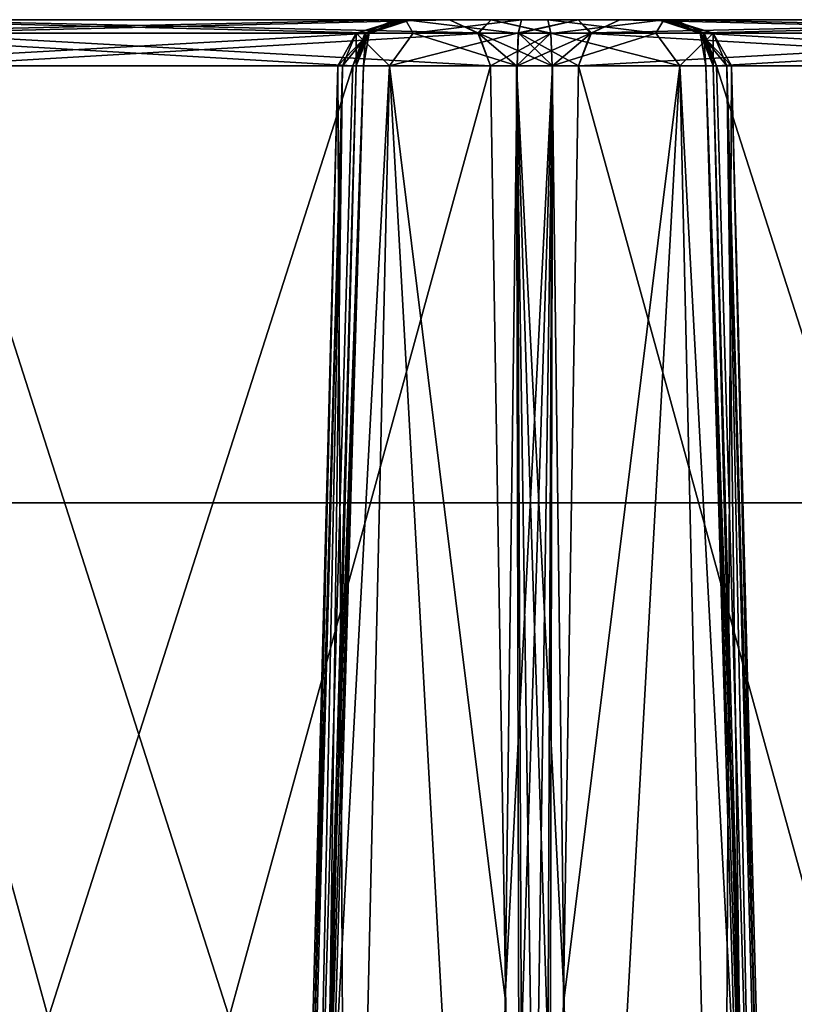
# Model space of a CAD drawing. Header units: inches. Extents: x -10 to 10, y -2.3 to 4.3.
# Tile 352 of 656: x -5.825 to -5.336, y 0.228 to 0.85. Entities that reach past the tile are written whole.
import ezdxf

# ---------------------------------------------------------------- set-up
doc = ezdxf.new("R2010")
doc.units = ezdxf.units.IN
doc.header["$LTSCALE"] = 65.185185
doc.header["$MEASUREMENT"] = 0
for name, color, linetype in [('10954', 7, 'CONTINUOUS'), ('10955', 7, 'CONTINUOUS'), ('10964', 7, 'CONTINUOUS'), ('7018', 7, 'CONTINUOUS'), ('7019', 7, 'CONTINUOUS'), ('7521', 7, 'CONTINUOUS'), ('7522', 7, 'CONTINUOUS'), ('7551', 7, 'CONTINUOUS'), ('7552', 7, 'CONTINUOUS'), ('7553', 7, 'CONTINUOUS'), ('7554', 7, 'CONTINUOUS'), ('7555', 7, 'CONTINUOUS'), ('7556', 7, 'CONTINUOUS'), ('7557', 7, 'CONTINUOUS'), ('7558', 7, 'CONTINUOUS'), ('7559', 7, 'CONTINUOUS'), ('7560', 7, 'CONTINUOUS'), ('7564', 7, 'CONTINUOUS'), ('7565', 7, 'CONTINUOUS'), ('7566', 7, 'CONTINUOUS'), ('7585', 7, 'CONTINUOUS'), ('7586', 7, 'CONTINUOUS'), ('7587', 7, 'CONTINUOUS'), ('7588', 7, 'CONTINUOUS'), ('7589', 7, 'CONTINUOUS'), ('7590', 7, 'CONTINUOUS'), ('7593', 7, 'CONTINUOUS'), ('7594', 7, 'CONTINUOUS'), ('7595', 7, 'CONTINUOUS'), ('7596', 7, 'CONTINUOUS'), ('7597', 7, 'CONTINUOUS'), ('7598', 7, 'CONTINUOUS'), ('7599', 7, 'CONTINUOUS'), ('7600', 7, 'CONTINUOUS'), ('7601', 7, 'CONTINUOUS'), ('7602', 7, 'CONTINUOUS'), ('7606', 7, 'CONTINUOUS'), ('7607', 7, 'CONTINUOUS'), ('7608', 7, 'CONTINUOUS'), ('7609', 7, 'CONTINUOUS'), ('7610', 7, 'CONTINUOUS'), ('7611', 7, 'CONTINUOUS'), ('7612', 7, 'CONTINUOUS'), ('7613', 7, 'CONTINUOUS')]:
    doc.layers.add(name, color=color, linetype=linetype)

msp = doc.modelspace()

# ---------------------------------------------------------------- linework, layer by layer
at = {"layer": '10954', "linetype": 'CONTINUOUS'}
for points in [[(-9, 0.545, 13.9861), (-9, 0.545, 14.1431), (-3.55711, 0.545, 14.1431), (-9, 0.545, 13.9861)], [(-3.55711, 0.545, 13.9861), (-9, 0.545, 13.9861), (-3.55711, 0.545, 14.1431), (-3.55711, 0.545, 13.9861)]]:
    msp.add_3dface(points, dxfattribs=at)
at = {"layer": '10955', "linetype": 'CONTINUOUS'}
for points in [[(-9, -1.955, 13.9861), (-9, 0.545, 13.9861), (-3.55711, 0.545, 13.9861), (-9, -1.955, 13.9861)], [(-9, -1.955, 13.9861), (-3.55711, 0.545, 13.9861), (-3.55711, -1.955, 13.9861), (-9, -1.955, 13.9861)]]:
    msp.add_3dface(points, dxfattribs=at)
at = {"layer": '10964', "linetype": 'CONTINUOUS'}
for points in [[(-9, 0.545, 14.1431), (-9, -1.955, 14.1431), (-3.55711, -1.955, 14.1431), (-9, 0.545, 14.1431)], [(-3.55711, 0.545, 14.1431), (-9, 0.545, 14.1431), (-3.55711, -1.955, 14.1431), (-3.55711, 0.545, 14.1431)]]:
    msp.add_3dface(points, dxfattribs=at)
at = {"layer": '7018', "linetype": 'CONTINUOUS'}
for points in [[(-5.96467, 0.84118, 2.52286), (-5.94626, 0.85, 2.53349), (-5.60661, 0.8418, 1.90396), (-5.96467, 0.84118, 2.52286)], [(-5.94626, 0.85, 2.53349), (-5.58876, 0.85, 1.91427), (-5.60661, 0.8418, 1.90396), (-5.94626, 0.85, 2.53349)], [(-5.97224, 0.82079, 2.51849), (-5.96467, 0.84118, 2.52286), (-5.61473, 0.82079, 1.89927), (-5.97224, 0.82079, 2.51849)], [(-5.96467, 0.84118, 2.52286), (-5.60661, 0.8418, 1.90396), (-5.61473, 0.82079, 1.89927), (-5.96467, 0.84118, 2.52286)]]:
    msp.add_3dface(points, dxfattribs=at)
at = {"layer": '7019', "linetype": 'CONTINUOUS'}
for points in [[(-5.99131, -0.355, 2.48995), (-5.97224, 0.82079, 2.51849), (-5.64898, -0.355, 1.89702), (-5.99131, -0.355, 2.48995)], [(-5.64898, -0.355, 1.89702), (-5.97224, 0.82079, 2.51849), (-5.61473, 0.82079, 1.89927), (-5.64898, -0.355, 1.89702)]]:
    msp.add_3dface(points, dxfattribs=at)
at = {"layer": '7521', "linetype": 'CONTINUOUS'}
for points in [[(-5.89284, 0.84118, -2.56238), (-5.91124, 0.85, -2.55176), (-5.53588, 0.8418, -1.94285), (-5.89284, 0.84118, -2.56238)], [(-5.53588, 0.8418, -1.94285), (-5.91124, 0.85, -2.55176), (-5.55374, 0.85, -1.93254), (-5.53588, 0.8418, -1.94285)], [(-5.52776, 0.82079, -1.94753), (-5.89284, 0.84118, -2.56238), (-5.53588, 0.8418, -1.94285), (-5.52776, 0.82079, -1.94753)], [(-5.88527, 0.82079, -2.56675), (-5.89284, 0.84118, -2.56238), (-5.52776, 0.82079, -1.94753), (-5.88527, 0.82079, -2.56675)]]:
    msp.add_3dface(points, dxfattribs=at)
at = {"layer": '7522', "linetype": 'CONTINUOUS'}
for points in [[(-5.50869, -0.355, -1.97607), (-5.85102, -0.355, -2.569), (-5.88527, 0.82079, -2.56675), (-5.50869, -0.355, -1.97607)], [(-5.50869, -0.355, -1.97607), (-5.88527, 0.82079, -2.56675), (-5.52776, 0.82079, -1.94753), (-5.50869, -0.355, -1.97607)]]:
    msp.add_3dface(points, dxfattribs=at)
at = {"layer": '7551', "linetype": 'CONTINUOUS'}
for points in [[(-5.39339, 0.8418, 1.69799), (-5.05374, 0.85, 1.06846), (-5.41124, 0.85, 1.68768), (-5.39339, 0.8418, 1.69799)], [(-5.03533, 0.84118, 1.07909), (-5.05374, 0.85, 1.06846), (-5.39339, 0.8418, 1.69799), (-5.03533, 0.84118, 1.07909)], [(-5.38527, 0.82079, 1.70268), (-5.03533, 0.84118, 1.07909), (-5.39339, 0.8418, 1.69799), (-5.38527, 0.82079, 1.70268)], [(-5.02776, 0.82079, 1.08346), (-5.03533, 0.84118, 1.07909), (-5.38527, 0.82079, 1.70268), (-5.02776, 0.82079, 1.08346)]]:
    msp.add_3dface(points, dxfattribs=at)
at = {"layer": '7552', "linetype": 'CONTINUOUS'}
for points in [[(-5.35102, -0.355, 1.70493), (-5.02776, 0.82079, 1.08346), (-5.38527, 0.82079, 1.70268), (-5.35102, -0.355, 1.70493)], [(-5.35102, -0.355, 1.70493), (-5.00869, -0.355, 1.112), (-5.02776, 0.82079, 1.08346), (-5.35102, -0.355, 1.70493)]]:
    msp.add_3dface(points, dxfattribs=at)
at = {"layer": '7553', "linetype": 'CONTINUOUS'}
for points in [[(-5.35753, -0.35522, 1.72569), (-5.35102, -0.355, 1.70493), (-5.39192, 0.82088, 1.72544), (-5.35753, -0.35522, 1.72569)], [(-5.35102, -0.355, 1.70493), (-5.38527, 0.82079, 1.70268), (-5.39192, 0.82088, 1.72544), (-5.35102, -0.355, 1.70493)], [(-5.38732, 0.82079, 1.7487), (-5.35753, -0.35522, 1.72569), (-5.39192, 0.82088, 1.72544), (-5.38732, 0.82079, 1.7487)], [(-5.35753, -0.35522, 1.72569), (-5.38732, 0.82079, 1.7487), (-5.37085, 0.2322, 1.74793), (-5.35753, -0.35522, 1.72569)], [(-5.35461, -0.355, 1.74724), (-5.35753, -0.35522, 1.72569), (-5.37085, 0.2322, 1.74793), (-5.35461, -0.355, 1.74724)]]:
    msp.add_3dface(points, dxfattribs=at)
at = {"layer": '7554', "linetype": 'CONTINUOUS'}
for points in [[(-5.39339, 0.8418, 1.69799), (-5.41124, 0.85, 1.68768), (-5.42186, 0.85, 1.7241), (-5.39339, 0.8418, 1.69799)], [(-5.39525, 0.84118, 1.75238), (-5.39339, 0.8418, 1.69799), (-5.42186, 0.85, 1.7241), (-5.39525, 0.84118, 1.75238)], [(-5.41453, 0.85, 1.76132), (-5.39525, 0.84118, 1.75238), (-5.42186, 0.85, 1.7241), (-5.41453, 0.85, 1.76132)], [(-5.38732, 0.82079, 1.7487), (-5.39339, 0.8418, 1.69799), (-5.39525, 0.84118, 1.75238), (-5.38732, 0.82079, 1.7487)], [(-5.38527, 0.82079, 1.70268), (-5.39339, 0.8418, 1.69799), (-5.39192, 0.82088, 1.72544), (-5.38527, 0.82079, 1.70268)], [(-5.39339, 0.8418, 1.69799), (-5.38732, 0.82079, 1.7487), (-5.39192, 0.82088, 1.72544), (-5.39339, 0.8418, 1.69799)]]:
    msp.add_3dface(points, dxfattribs=at)
at = {"layer": '7555', "linetype": 'CONTINUOUS'}
for points in [[(-5.49161, 0.85, 1.89482), (-5.42339, 0.84149, 1.88695), (-5.41844, 0.85, 1.84807), (-5.49161, 0.85, 1.89482)], [(-5.42339, 0.84149, 1.88695), (-5.49161, 0.85, 1.89482), (-5.48974, 0.8415, 1.91566), (-5.42339, 0.84149, 1.88695)], [(-5.42339, 0.84149, 1.88695), (-5.38724, 0.84149, 1.82433), (-5.41844, 0.85, 1.84807), (-5.42339, 0.84149, 1.88695)], [(-5.39525, 0.84118, 1.75238), (-5.41453, 0.85, 1.76132), (-5.41844, 0.85, 1.84807), (-5.39525, 0.84118, 1.75238)], [(-5.38724, 0.84149, 1.82433), (-5.39525, 0.84118, 1.75238), (-5.41844, 0.85, 1.84807), (-5.38724, 0.84149, 1.82433)], [(-5.48893, 0.82079, 1.92469), (-5.40834, 0.82079, 1.8848), (-5.48974, 0.8415, 1.91566), (-5.48893, 0.82079, 1.92469)], [(-5.48974, 0.8415, 1.91566), (-5.40834, 0.82079, 1.8848), (-5.42339, 0.84149, 1.88695), (-5.48974, 0.8415, 1.91566)], [(-5.42339, 0.84149, 1.88695), (-5.40834, 0.82079, 1.8848), (-5.38724, 0.84149, 1.82433), (-5.42339, 0.84149, 1.88695)], [(-5.40834, 0.82079, 1.8848), (-5.37579, 0.82079, 1.80097), (-5.38724, 0.84149, 1.82433), (-5.40834, 0.82079, 1.8848)], [(-5.38732, 0.82079, 1.7487), (-5.39525, 0.84118, 1.75238), (-5.38724, 0.84149, 1.82433), (-5.38732, 0.82079, 1.7487)], [(-5.37871, 0.82079, 1.77421), (-5.38732, 0.82079, 1.7487), (-5.38724, 0.84149, 1.82433), (-5.37871, 0.82079, 1.77421)], [(-5.37579, 0.82079, 1.80097), (-5.37871, 0.82079, 1.77421), (-5.38724, 0.84149, 1.82433), (-5.37579, 0.82079, 1.80097)]]:
    msp.add_3dface(points, dxfattribs=at)
at = {"layer": '7556', "linetype": 'CONTINUOUS'}
for points in [[(-5.40834, 0.82079, 1.8848), (-5.48893, 0.82079, 1.92469), (-5.48136, 0.2322, 1.93935), (-5.40834, 0.82079, 1.8848)], [(-5.47384, -0.355, 1.95375), (-5.40834, 0.82079, 1.8848), (-5.48136, 0.2322, 1.93935), (-5.47384, -0.355, 1.95375)], [(-5.47384, -0.355, 1.95375), (-5.38149, -0.355, 1.90088), (-5.40834, 0.82079, 1.8848), (-5.47384, -0.355, 1.95375)], [(-5.38149, -0.355, 1.90088), (-5.345, -0.355, 1.80097), (-5.40834, 0.82079, 1.8848), (-5.38149, -0.355, 1.90088)], [(-5.345, -0.355, 1.80097), (-5.37579, 0.82079, 1.80097), (-5.40834, 0.82079, 1.8848), (-5.345, -0.355, 1.80097)], [(-5.37085, 0.2322, 1.74793), (-5.38732, 0.82079, 1.7487), (-5.37871, 0.82079, 1.77421), (-5.37085, 0.2322, 1.74793)], [(-5.34742, -0.355, 1.77369), (-5.35461, -0.355, 1.74724), (-5.37871, 0.82079, 1.77421), (-5.34742, -0.355, 1.77369)], [(-5.35461, -0.355, 1.74724), (-5.37085, 0.2322, 1.74793), (-5.37871, 0.82079, 1.77421), (-5.35461, -0.355, 1.74724)], [(-5.34742, -0.355, 1.77369), (-5.37871, 0.82079, 1.77421), (-5.37579, 0.82079, 1.80097), (-5.34742, -0.355, 1.77369)], [(-5.345, -0.355, 1.80097), (-5.34742, -0.355, 1.77369), (-5.37579, 0.82079, 1.80097), (-5.345, -0.355, 1.80097)]]:
    msp.add_3dface(points, dxfattribs=at)
at = {"layer": '7557', "linetype": 'CONTINUOUS'}
for points in [[(-5.52776, 0.82079, 1.94948), (-5.50869, -0.355, 1.97802), (-5.51138, 0.82088, 1.93234), (-5.52776, 0.82079, 1.94948)], [(-5.49397, -0.35518, 1.96201), (-5.47384, -0.355, 1.95375), (-5.51138, 0.82088, 1.93234), (-5.49397, -0.35518, 1.96201)], [(-5.47384, -0.355, 1.95375), (-5.48136, 0.2322, 1.93935), (-5.51138, 0.82088, 1.93234), (-5.47384, -0.355, 1.95375)], [(-5.50869, -0.355, 1.97802), (-5.49397, -0.35518, 1.96201), (-5.51138, 0.82088, 1.93234), (-5.50869, -0.355, 1.97802)], [(-5.48136, 0.2322, 1.93935), (-5.48893, 0.82079, 1.92469), (-5.51138, 0.82088, 1.93234), (-5.48136, 0.2322, 1.93935)]]:
    msp.add_3dface(points, dxfattribs=at)
at = {"layer": '7558', "linetype": 'CONTINUOUS'}
for points in [[(-5.55374, 0.85, 1.93449), (-5.53533, 0.84118, 1.94511), (-5.5275, 0.85, 1.90708), (-5.55374, 0.85, 1.93449)], [(-5.53533, 0.84118, 1.94511), (-5.48974, 0.8415, 1.91566), (-5.5275, 0.85, 1.90708), (-5.53533, 0.84118, 1.94511)], [(-5.48974, 0.8415, 1.91566), (-5.49161, 0.85, 1.89482), (-5.5275, 0.85, 1.90708), (-5.48974, 0.8415, 1.91566)], [(-5.52776, 0.82079, 1.94948), (-5.48974, 0.8415, 1.91566), (-5.53533, 0.84118, 1.94511), (-5.52776, 0.82079, 1.94948)], [(-5.48974, 0.8415, 1.91566), (-5.52776, 0.82079, 1.94948), (-5.51138, 0.82088, 1.93234), (-5.48974, 0.8415, 1.91566)], [(-5.48893, 0.82079, 1.92469), (-5.48974, 0.8415, 1.91566), (-5.51138, 0.82088, 1.93234), (-5.48893, 0.82079, 1.92469)]]:
    msp.add_3dface(points, dxfattribs=at)
at = {"layer": '7559', "linetype": 'CONTINUOUS'}
for points in [[(-5.89339, 0.8418, 2.56401), (-5.55374, 0.85, 1.93449), (-5.91124, 0.85, 2.55371), (-5.89339, 0.8418, 2.56401)], [(-5.53533, 0.84118, 1.94511), (-5.55374, 0.85, 1.93449), (-5.89339, 0.8418, 2.56401), (-5.53533, 0.84118, 1.94511)], [(-5.88527, 0.82079, 2.5687), (-5.53533, 0.84118, 1.94511), (-5.89339, 0.8418, 2.56401), (-5.88527, 0.82079, 2.5687)], [(-5.52776, 0.82079, 1.94948), (-5.53533, 0.84118, 1.94511), (-5.88527, 0.82079, 2.5687), (-5.52776, 0.82079, 1.94948)]]:
    msp.add_3dface(points, dxfattribs=at)
at = {"layer": '7560', "linetype": 'CONTINUOUS'}
for points in [[(-5.85102, -0.355, 2.57095), (-5.52776, 0.82079, 1.94948), (-5.88527, 0.82079, 2.5687), (-5.85102, -0.355, 2.57095)], [(-5.85102, -0.355, 2.57095), (-5.50869, -0.355, 1.97802), (-5.52776, 0.82079, 1.94948), (-5.85102, -0.355, 2.57095)]]:
    msp.add_3dface(points, dxfattribs=at)
at = {"layer": '7564', "linetype": 'CONTINUOUS'}
for points in [[(-5.91124, 0.85, 2.55371), (-5.55374, 0.85, 1.93449), (-5.94626, 0.85, 2.53349), (-5.91124, 0.85, 2.55371)], [(-5.94626, 0.85, 2.53349), (-5.55374, 0.85, 1.93449), (-5.58876, 0.85, 1.91427), (-5.94626, 0.85, 2.53349)], [(-5.55374, 0.85, -1.93254), (-5.91124, 0.85, -2.55176), (-5.94626, 0.85, -2.53154), (-5.55374, 0.85, -1.93254)], [(-5.58876, 0.85, -1.91232), (-5.55374, 0.85, -1.93254), (-5.94626, 0.85, -2.53154), (-5.58876, 0.85, -1.91232)], [(-5.5275, 0.85, 1.90708), (-5.49161, 0.85, 1.89482), (-5.58876, 0.85, 1.91427), (-5.5275, 0.85, 1.90708)], [(-5.58876, 0.85, 1.91427), (-5.49161, 0.85, 1.89482), (-5.57814, 0.85, 1.87785), (-5.58876, 0.85, 1.91427)], [(-5.55374, 0.85, 1.93449), (-5.5275, 0.85, 1.90708), (-5.58876, 0.85, 1.91427), (-5.55374, 0.85, 1.93449)], [(-5.52751, 0.85, -1.90514), (-5.55374, 0.85, -1.93254), (-5.58876, 0.85, -1.91232), (-5.52751, 0.85, -1.90514)], [(-5.57814, 0.85, -1.8759), (-5.52751, 0.85, -1.90514), (-5.58876, 0.85, -1.91232), (-5.57814, 0.85, -1.8759)], [(-5.41844, 0.85, 1.84807), (-5.41453, 0.85, 1.76132), (-5.58547, 0.85, 1.84063), (-5.41844, 0.85, 1.84807)], [(-5.58547, 0.85, 1.84063), (-5.41453, 0.85, 1.76132), (-5.58156, 0.85, 1.75388), (-5.58547, 0.85, 1.84063)], [(-5.57814, 0.85, 1.87785), (-5.41844, 0.85, 1.84807), (-5.58547, 0.85, 1.84063), (-5.57814, 0.85, 1.87785)], [(-5.41453, 0.85, -1.75937), (-5.41844, 0.85, -1.84611), (-5.58547, 0.85, -1.83868), (-5.41453, 0.85, -1.75937)], [(-5.58156, 0.85, -1.75194), (-5.41453, 0.85, -1.75937), (-5.58547, 0.85, -1.83868), (-5.58156, 0.85, -1.75194)], [(-5.58547, 0.85, -1.83868), (-5.41844, 0.85, -1.84611), (-5.57814, 0.85, -1.8759), (-5.58547, 0.85, -1.83868)], [(-5.41453, 0.85, 1.76132), (-5.42186, 0.85, 1.7241), (-5.58156, 0.85, 1.75388), (-5.41453, 0.85, 1.76132)], [(-5.58156, 0.85, 1.75388), (-5.42186, 0.85, 1.7241), (-5.50839, 0.85, 1.70713), (-5.58156, 0.85, 1.75388)], [(-5.42186, 0.85, -1.72215), (-5.41453, 0.85, -1.75937), (-5.58156, 0.85, -1.75194), (-5.42186, 0.85, -1.72215)], [(-5.50839, 0.85, -1.70518), (-5.42186, 0.85, -1.72215), (-5.58156, 0.85, -1.75194), (-5.50839, 0.85, -1.70518)], [(-5.49161, 0.85, 1.89482), (-5.41844, 0.85, 1.84807), (-5.57814, 0.85, 1.87785), (-5.49161, 0.85, 1.89482)], [(-5.49161, 0.85, -1.89287), (-5.52751, 0.85, -1.90514), (-5.57814, 0.85, -1.8759), (-5.49161, 0.85, -1.89287)], [(-5.41844, 0.85, -1.84611), (-5.49161, 0.85, -1.89287), (-5.57814, 0.85, -1.8759), (-5.41844, 0.85, -1.84611)], [(-5.42186, 0.85, 1.7241), (-5.41124, 0.85, 1.68768), (-5.50839, 0.85, 1.70713), (-5.42186, 0.85, 1.7241)], [(-5.50839, 0.85, 1.70713), (-5.41124, 0.85, 1.68768), (-5.4725, 0.85, 1.69486), (-5.50839, 0.85, 1.70713)], [(-5.47249, 0.85, -1.69291), (-5.42186, 0.85, -1.72215), (-5.50839, 0.85, -1.70518), (-5.47249, 0.85, -1.69291)], [(-5.4725, 0.85, 1.69486), (-5.41124, 0.85, 1.68768), (-5.44626, 0.85, 1.66746), (-5.4725, 0.85, 1.69486)], [(-5.41124, 0.85, -1.68573), (-5.42186, 0.85, -1.72215), (-5.47249, 0.85, -1.69291), (-5.41124, 0.85, -1.68573)], [(-5.44626, 0.85, -1.66551), (-5.41124, 0.85, -1.68573), (-5.47249, 0.85, -1.69291), (-5.44626, 0.85, -1.66551)], [(-5.41124, 0.85, 1.68768), (-5.05374, 0.85, 1.06846), (-5.44626, 0.85, 1.66746), (-5.41124, 0.85, 1.68768)], [(-5.44626, 0.85, 1.66746), (-5.05374, 0.85, 1.06846), (-5.08876, 0.85, 1.04824), (-5.44626, 0.85, 1.66746)], [(-5.05374, 0.85, -1.06652), (-5.41124, 0.85, -1.68573), (-5.44626, 0.85, -1.66551), (-5.05374, 0.85, -1.06652)], [(-5.08876, 0.85, -1.04629), (-5.05374, 0.85, -1.06652), (-5.44626, 0.85, -1.66551), (-5.08876, 0.85, -1.04629)]]:
    msp.add_3dface(points, dxfattribs=at)
at = {"layer": '7565', "linetype": 'CONTINUOUS'}
for points in [[(-5.58876, 0.85, 1.91427), (-5.57814, 0.85, 1.87785), (-5.60661, 0.8418, 1.90396), (-5.58876, 0.85, 1.91427)], [(-5.57814, 0.85, 1.87785), (-5.60475, 0.84118, 1.84957), (-5.60661, 0.8418, 1.90396), (-5.57814, 0.85, 1.87785)], [(-5.57814, 0.85, 1.87785), (-5.58547, 0.85, 1.84063), (-5.60475, 0.84118, 1.84957), (-5.57814, 0.85, 1.87785)], [(-5.61473, 0.82079, 1.89927), (-5.60661, 0.8418, 1.90396), (-5.60808, 0.82088, 1.87651), (-5.61473, 0.82079, 1.89927)], [(-5.60475, 0.84118, 1.84957), (-5.61268, 0.82079, 1.85325), (-5.60661, 0.8418, 1.90396), (-5.60475, 0.84118, 1.84957)], [(-5.60661, 0.8418, 1.90396), (-5.61268, 0.82079, 1.85325), (-5.60808, 0.82088, 1.87651), (-5.60661, 0.8418, 1.90396)]]:
    msp.add_3dface(points, dxfattribs=at)
at = {"layer": '7566', "linetype": 'CONTINUOUS'}
for points in [[(-5.64247, -0.35522, 1.87627), (-5.64898, -0.355, 1.89702), (-5.60808, 0.82088, 1.87651), (-5.64247, -0.35522, 1.87627)], [(-5.64898, -0.355, 1.89702), (-5.61473, 0.82079, 1.89927), (-5.60808, 0.82088, 1.87651), (-5.64898, -0.355, 1.89702)], [(-5.61268, 0.82079, 1.85325), (-5.64247, -0.35522, 1.87627), (-5.60808, 0.82088, 1.87651), (-5.61268, 0.82079, 1.85325)], [(-5.64247, -0.35522, 1.87627), (-5.61268, 0.82079, 1.85325), (-5.62915, 0.2322, 1.85402), (-5.64247, -0.35522, 1.87627)], [(-5.64539, -0.355, 1.85471), (-5.64247, -0.35522, 1.87627), (-5.62915, 0.2322, 1.85402), (-5.64539, -0.355, 1.85471)]]:
    msp.add_3dface(points, dxfattribs=at)
at = {"layer": '7585', "linetype": 'CONTINUOUS'}
for points in [[(-5.14898, -0.355, 1.031), (-5.49131, -0.355, 1.62393), (-5.47224, 0.82079, 1.65247), (-5.14898, -0.355, 1.031)], [(-5.11473, 0.82079, 1.03325), (-5.14898, -0.355, 1.031), (-5.47224, 0.82079, 1.65247), (-5.11473, 0.82079, 1.03325)]]:
    msp.add_3dface(points, dxfattribs=at)
at = {"layer": '7586', "linetype": 'CONTINUOUS'}
for points in [[(-5.44626, 0.85, 1.66746), (-5.10661, 0.8418, 1.03794), (-5.46467, 0.84118, 1.65684), (-5.44626, 0.85, 1.66746)], [(-5.44626, 0.85, 1.66746), (-5.08876, 0.85, 1.04824), (-5.10661, 0.8418, 1.03794), (-5.44626, 0.85, 1.66746)], [(-5.11473, 0.82079, 1.03325), (-5.47224, 0.82079, 1.65247), (-5.46467, 0.84118, 1.65684), (-5.11473, 0.82079, 1.03325)], [(-5.10661, 0.8418, 1.03794), (-5.11473, 0.82079, 1.03325), (-5.46467, 0.84118, 1.65684), (-5.10661, 0.8418, 1.03794)]]:
    msp.add_3dface(points, dxfattribs=at)
at = {"layer": '7587', "linetype": 'CONTINUOUS'}
for points in [[(-5.50839, 0.85, 1.70713), (-5.4725, 0.85, 1.69486), (-5.51023, 0.8418, 1.6866), (-5.50839, 0.85, 1.70713)], [(-5.4725, 0.85, 1.69486), (-5.46467, 0.84118, 1.65684), (-5.51023, 0.8418, 1.6866), (-5.4725, 0.85, 1.69486)], [(-5.4725, 0.85, 1.69486), (-5.44626, 0.85, 1.66746), (-5.46467, 0.84118, 1.65684), (-5.4725, 0.85, 1.69486)], [(-5.51107, 0.82079, 1.67726), (-5.51023, 0.8418, 1.6866), (-5.48862, 0.82088, 1.66961), (-5.51107, 0.82079, 1.67726)], [(-5.46467, 0.84118, 1.65684), (-5.47224, 0.82079, 1.65247), (-5.51023, 0.8418, 1.6866), (-5.46467, 0.84118, 1.65684)], [(-5.51023, 0.8418, 1.6866), (-5.47224, 0.82079, 1.65247), (-5.48862, 0.82088, 1.66961), (-5.51023, 0.8418, 1.6866)]]:
    msp.add_3dface(points, dxfattribs=at)
at = {"layer": '7588', "linetype": 'CONTINUOUS'}
for points in [[(-5.50603, -0.35518, 1.63994), (-5.52616, -0.355, 1.6482), (-5.48862, 0.82088, 1.66961), (-5.50603, -0.35518, 1.63994)], [(-5.48862, 0.82088, 1.66961), (-5.52616, -0.355, 1.6482), (-5.51864, 0.2322, 1.6626), (-5.48862, 0.82088, 1.66961)], [(-5.51107, 0.82079, 1.67726), (-5.48862, 0.82088, 1.66961), (-5.51864, 0.2322, 1.6626), (-5.51107, 0.82079, 1.67726)], [(-5.49131, -0.355, 1.62393), (-5.50603, -0.35518, 1.63994), (-5.48862, 0.82088, 1.66961), (-5.49131, -0.355, 1.62393)], [(-5.47224, 0.82079, 1.65247), (-5.49131, -0.355, 1.62393), (-5.48862, 0.82088, 1.66961), (-5.47224, 0.82079, 1.65247)]]:
    msp.add_3dface(points, dxfattribs=at)
at = {"layer": '7589', "linetype": 'CONTINUOUS'}
for points in [[(-5.61851, -0.355, 1.70107), (-5.655, -0.355, 1.80097), (-5.59166, 0.82079, 1.71715), (-5.61851, -0.355, 1.70107)], [(-5.655, -0.355, 1.80097), (-5.65258, -0.355, 1.82826), (-5.62421, 0.82079, 1.80097), (-5.655, -0.355, 1.80097)], [(-5.655, -0.355, 1.80097), (-5.62421, 0.82079, 1.80097), (-5.59166, 0.82079, 1.71715), (-5.655, -0.355, 1.80097)], [(-5.65258, -0.355, 1.82826), (-5.64539, -0.355, 1.85471), (-5.62129, 0.82079, 1.82774), (-5.65258, -0.355, 1.82826)], [(-5.62421, 0.82079, 1.80097), (-5.65258, -0.355, 1.82826), (-5.62129, 0.82079, 1.82774), (-5.62421, 0.82079, 1.80097)], [(-5.62129, 0.82079, 1.82774), (-5.64539, -0.355, 1.85471), (-5.62915, 0.2322, 1.85402), (-5.62129, 0.82079, 1.82774)], [(-5.61268, 0.82079, 1.85325), (-5.62129, 0.82079, 1.82774), (-5.62915, 0.2322, 1.85402), (-5.61268, 0.82079, 1.85325)], [(-5.52616, -0.355, 1.6482), (-5.61851, -0.355, 1.70107), (-5.59166, 0.82079, 1.71715), (-5.52616, -0.355, 1.6482)], [(-5.51864, 0.2322, 1.6626), (-5.52616, -0.355, 1.6482), (-5.59166, 0.82079, 1.71715), (-5.51864, 0.2322, 1.6626)], [(-5.51107, 0.82079, 1.67726), (-5.51864, 0.2322, 1.6626), (-5.59166, 0.82079, 1.71715), (-5.51107, 0.82079, 1.67726)]]:
    msp.add_3dface(points, dxfattribs=at)
at = {"layer": '7590', "linetype": 'CONTINUOUS'}
for points in [[(-5.58156, 0.85, 1.75388), (-5.57661, 0.84149, 1.715), (-5.61276, 0.84149, 1.77761), (-5.58156, 0.85, 1.75388)], [(-5.58156, 0.85, 1.75388), (-5.61276, 0.84149, 1.77761), (-5.60475, 0.84118, 1.84957), (-5.58156, 0.85, 1.75388)], [(-5.58547, 0.85, 1.84063), (-5.58156, 0.85, 1.75388), (-5.60475, 0.84118, 1.84957), (-5.58547, 0.85, 1.84063)], [(-5.58156, 0.85, 1.75388), (-5.50839, 0.85, 1.70713), (-5.57661, 0.84149, 1.715), (-5.58156, 0.85, 1.75388)], [(-5.50839, 0.85, 1.70713), (-5.51023, 0.8418, 1.6866), (-5.57661, 0.84149, 1.715), (-5.50839, 0.85, 1.70713)], [(-5.62421, 0.82079, 1.80097), (-5.62129, 0.82079, 1.82774), (-5.61276, 0.84149, 1.77761), (-5.62421, 0.82079, 1.80097)], [(-5.59166, 0.82079, 1.71715), (-5.62421, 0.82079, 1.80097), (-5.61276, 0.84149, 1.77761), (-5.59166, 0.82079, 1.71715)], [(-5.62129, 0.82079, 1.82774), (-5.61268, 0.82079, 1.85325), (-5.61276, 0.84149, 1.77761), (-5.62129, 0.82079, 1.82774)], [(-5.61276, 0.84149, 1.77761), (-5.61268, 0.82079, 1.85325), (-5.60475, 0.84118, 1.84957), (-5.61276, 0.84149, 1.77761)], [(-5.57661, 0.84149, 1.715), (-5.59166, 0.82079, 1.71715), (-5.61276, 0.84149, 1.77761), (-5.57661, 0.84149, 1.715)], [(-5.51023, 0.8418, 1.6866), (-5.51107, 0.82079, 1.67726), (-5.59166, 0.82079, 1.71715), (-5.51023, 0.8418, 1.6866)], [(-5.51023, 0.8418, 1.6866), (-5.59166, 0.82079, 1.71715), (-5.57661, 0.84149, 1.715), (-5.51023, 0.8418, 1.6866)]]:
    msp.add_3dface(points, dxfattribs=at)
at = {"layer": '7593', "linetype": 'CONTINUOUS'}
for points in [[(-5.49131, -0.355, -1.62198), (-5.14898, -0.355, -1.02905), (-5.11473, 0.82079, -1.0313), (-5.49131, -0.355, -1.62198)], [(-5.49131, -0.355, -1.62198), (-5.11473, 0.82079, -1.0313), (-5.47224, 0.82079, -1.65052), (-5.49131, -0.355, -1.62198)]]:
    msp.add_3dface(points, dxfattribs=at)
at = {"layer": '7594', "linetype": 'CONTINUOUS'}
for points in [[(-5.08876, 0.85, -1.04629), (-5.44626, 0.85, -1.66551), (-5.46412, 0.8418, -1.6552), (-5.08876, 0.85, -1.04629)], [(-5.10716, 0.84118, -1.03567), (-5.08876, 0.85, -1.04629), (-5.46412, 0.8418, -1.6552), (-5.10716, 0.84118, -1.03567)], [(-5.47224, 0.82079, -1.65052), (-5.10716, 0.84118, -1.03567), (-5.46412, 0.8418, -1.6552), (-5.47224, 0.82079, -1.65052)], [(-5.11473, 0.82079, -1.0313), (-5.10716, 0.84118, -1.03567), (-5.47224, 0.82079, -1.65052), (-5.11473, 0.82079, -1.0313)]]:
    msp.add_3dface(points, dxfattribs=at)
at = {"layer": '7595', "linetype": 'CONTINUOUS'}
for points in [[(-5.47249, 0.85, -1.69291), (-5.50839, 0.85, -1.70518), (-5.51029, 0.84118, -1.68401), (-5.47249, 0.85, -1.69291)], [(-5.46412, 0.8418, -1.6552), (-5.47249, 0.85, -1.69291), (-5.51029, 0.84118, -1.68401), (-5.46412, 0.8418, -1.6552)], [(-5.44626, 0.85, -1.66551), (-5.47249, 0.85, -1.69291), (-5.46412, 0.8418, -1.6552), (-5.44626, 0.85, -1.66551)], [(-5.51107, 0.82079, -1.67531), (-5.46412, 0.8418, -1.6552), (-5.51029, 0.84118, -1.68401), (-5.51107, 0.82079, -1.67531)], [(-5.46412, 0.8418, -1.6552), (-5.51107, 0.82079, -1.67531), (-5.48862, 0.82088, -1.66766), (-5.46412, 0.8418, -1.6552)], [(-5.47224, 0.82079, -1.65052), (-5.46412, 0.8418, -1.6552), (-5.48862, 0.82088, -1.66766), (-5.47224, 0.82079, -1.65052)]]:
    msp.add_3dface(points, dxfattribs=at)
at = {"layer": '7596', "linetype": 'CONTINUOUS'}
for points in [[(-5.50603, -0.35522, -1.63799), (-5.51107, 0.82079, -1.67531), (-5.51864, 0.2322, -1.66065), (-5.50603, -0.35522, -1.63799)], [(-5.51107, 0.82079, -1.67531), (-5.50603, -0.35522, -1.63799), (-5.48862, 0.82088, -1.66766), (-5.51107, 0.82079, -1.67531)], [(-5.50603, -0.35522, -1.63799), (-5.49131, -0.355, -1.62198), (-5.48862, 0.82088, -1.66766), (-5.50603, -0.35522, -1.63799)], [(-5.49131, -0.355, -1.62198), (-5.47224, 0.82079, -1.65052), (-5.48862, 0.82088, -1.66766), (-5.49131, -0.355, -1.62198)], [(-5.52616, -0.355, -1.64625), (-5.50603, -0.35522, -1.63799), (-5.51864, 0.2322, -1.66065), (-5.52616, -0.355, -1.64625)]]:
    msp.add_3dface(points, dxfattribs=at)
at = {"layer": '7597', "linetype": 'CONTINUOUS'}
for points in [[(-5.65258, -0.355, -1.82631), (-5.655, -0.355, -1.79903), (-5.62129, 0.82079, -1.82579), (-5.65258, -0.355, -1.82631)], [(-5.655, -0.355, -1.79903), (-5.61851, -0.355, -1.69912), (-5.62421, 0.82079, -1.79903), (-5.655, -0.355, -1.79903)], [(-5.655, -0.355, -1.79903), (-5.62421, 0.82079, -1.79903), (-5.62129, 0.82079, -1.82579), (-5.655, -0.355, -1.79903)], [(-5.64539, -0.355, -1.85276), (-5.65258, -0.355, -1.82631), (-5.62129, 0.82079, -1.82579), (-5.64539, -0.355, -1.85276)], [(-5.62915, 0.2322, -1.85207), (-5.64539, -0.355, -1.85276), (-5.62129, 0.82079, -1.82579), (-5.62915, 0.2322, -1.85207)], [(-5.61268, 0.82079, -1.8513), (-5.62915, 0.2322, -1.85207), (-5.62129, 0.82079, -1.82579), (-5.61268, 0.82079, -1.8513)], [(-5.62421, 0.82079, -1.79903), (-5.61851, -0.355, -1.69912), (-5.59166, 0.82079, -1.7152), (-5.62421, 0.82079, -1.79903)], [(-5.61851, -0.355, -1.69912), (-5.52616, -0.355, -1.64625), (-5.59166, 0.82079, -1.7152), (-5.61851, -0.355, -1.69912)], [(-5.52616, -0.355, -1.64625), (-5.51864, 0.2322, -1.66065), (-5.59166, 0.82079, -1.7152), (-5.52616, -0.355, -1.64625)], [(-5.51864, 0.2322, -1.66065), (-5.51107, 0.82079, -1.67531), (-5.59166, 0.82079, -1.7152), (-5.51864, 0.2322, -1.66065)]]:
    msp.add_3dface(points, dxfattribs=at)
at = {"layer": '7598', "linetype": 'CONTINUOUS'}
for points in [[(-5.58156, 0.85, -1.75194), (-5.58547, 0.85, -1.83868), (-5.61276, 0.84149, -1.77567), (-5.58156, 0.85, -1.75194)], [(-5.58156, 0.85, -1.75194), (-5.61276, 0.84149, -1.77567), (-5.57661, 0.84149, -1.71305), (-5.58156, 0.85, -1.75194)], [(-5.61276, 0.84149, -1.77567), (-5.58547, 0.85, -1.83868), (-5.60445, 0.8415, -1.84748), (-5.61276, 0.84149, -1.77567)], [(-5.50839, 0.85, -1.70518), (-5.58156, 0.85, -1.75194), (-5.51029, 0.84118, -1.68401), (-5.50839, 0.85, -1.70518)], [(-5.51029, 0.84118, -1.68401), (-5.58156, 0.85, -1.75194), (-5.57661, 0.84149, -1.71305), (-5.51029, 0.84118, -1.68401)], [(-5.62129, 0.82079, -1.82579), (-5.62421, 0.82079, -1.79903), (-5.60445, 0.8415, -1.84748), (-5.62129, 0.82079, -1.82579)], [(-5.60445, 0.8415, -1.84748), (-5.62421, 0.82079, -1.79903), (-5.61276, 0.84149, -1.77567), (-5.60445, 0.8415, -1.84748)], [(-5.62421, 0.82079, -1.79903), (-5.59166, 0.82079, -1.7152), (-5.61276, 0.84149, -1.77567), (-5.62421, 0.82079, -1.79903)], [(-5.61268, 0.82079, -1.8513), (-5.62129, 0.82079, -1.82579), (-5.60445, 0.8415, -1.84748), (-5.61268, 0.82079, -1.8513)], [(-5.61276, 0.84149, -1.77567), (-5.59166, 0.82079, -1.7152), (-5.57661, 0.84149, -1.71305), (-5.61276, 0.84149, -1.77567)], [(-5.59166, 0.82079, -1.7152), (-5.51107, 0.82079, -1.67531), (-5.57661, 0.84149, -1.71305), (-5.59166, 0.82079, -1.7152)], [(-5.51107, 0.82079, -1.67531), (-5.51029, 0.84118, -1.68401), (-5.57661, 0.84149, -1.71305), (-5.51107, 0.82079, -1.67531)]]:
    msp.add_3dface(points, dxfattribs=at)
at = {"layer": '7599', "linetype": 'CONTINUOUS'}
for points in [[(-5.57814, 0.85, -1.8759), (-5.58876, 0.85, -1.91232), (-5.60716, 0.84118, -1.90169), (-5.57814, 0.85, -1.8759)], [(-5.60445, 0.8415, -1.84748), (-5.57814, 0.85, -1.8759), (-5.60716, 0.84118, -1.90169), (-5.60445, 0.8415, -1.84748)], [(-5.58547, 0.85, -1.83868), (-5.57814, 0.85, -1.8759), (-5.60445, 0.8415, -1.84748), (-5.58547, 0.85, -1.83868)], [(-5.61473, 0.82079, -1.89732), (-5.60445, 0.8415, -1.84748), (-5.60716, 0.84118, -1.90169), (-5.61473, 0.82079, -1.89732)], [(-5.60445, 0.8415, -1.84748), (-5.61473, 0.82079, -1.89732), (-5.60808, 0.82088, -1.87456), (-5.60445, 0.8415, -1.84748)], [(-5.61268, 0.82079, -1.8513), (-5.60445, 0.8415, -1.84748), (-5.60808, 0.82088, -1.87456), (-5.61268, 0.82079, -1.8513)]]:
    msp.add_3dface(points, dxfattribs=at)
at = {"layer": '7600', "linetype": 'CONTINUOUS'}
for points in [[(-5.64898, -0.355, -1.89507), (-5.64247, -0.35518, -1.87432), (-5.60808, 0.82088, -1.87456), (-5.64898, -0.355, -1.89507)], [(-5.61473, 0.82079, -1.89732), (-5.64898, -0.355, -1.89507), (-5.60808, 0.82088, -1.87456), (-5.61473, 0.82079, -1.89732)], [(-5.64247, -0.35518, -1.87432), (-5.64539, -0.355, -1.85276), (-5.60808, 0.82088, -1.87456), (-5.64247, -0.35518, -1.87432)], [(-5.64539, -0.355, -1.85276), (-5.62915, 0.2322, -1.85207), (-5.60808, 0.82088, -1.87456), (-5.64539, -0.355, -1.85276)], [(-5.62915, 0.2322, -1.85207), (-5.61268, 0.82079, -1.8513), (-5.60808, 0.82088, -1.87456), (-5.62915, 0.2322, -1.85207)]]:
    msp.add_3dface(points, dxfattribs=at)
at = {"layer": '7601', "linetype": 'CONTINUOUS'}
for points in [[(-5.99131, -0.355, -2.488), (-5.64898, -0.355, -1.89507), (-5.61473, 0.82079, -1.89732), (-5.99131, -0.355, -2.488)], [(-5.99131, -0.355, -2.488), (-5.61473, 0.82079, -1.89732), (-5.97224, 0.82079, -2.51654), (-5.99131, -0.355, -2.488)]]:
    msp.add_3dface(points, dxfattribs=at)
at = {"layer": '7602', "linetype": 'CONTINUOUS'}
for points in [[(-5.58876, 0.85, -1.91232), (-5.94626, 0.85, -2.53154), (-5.96412, 0.8418, -2.52123), (-5.58876, 0.85, -1.91232)], [(-5.60716, 0.84118, -1.90169), (-5.58876, 0.85, -1.91232), (-5.96412, 0.8418, -2.52123), (-5.60716, 0.84118, -1.90169)], [(-5.97224, 0.82079, -2.51654), (-5.60716, 0.84118, -1.90169), (-5.96412, 0.8418, -2.52123), (-5.97224, 0.82079, -2.51654)], [(-5.61473, 0.82079, -1.89732), (-5.60716, 0.84118, -1.90169), (-5.97224, 0.82079, -2.51654), (-5.61473, 0.82079, -1.89732)]]:
    msp.add_3dface(points, dxfattribs=at)
at = {"layer": '7606', "linetype": 'CONTINUOUS'}
for points in [[(-5.53588, 0.8418, -1.94285), (-5.55374, 0.85, -1.93254), (-5.52751, 0.85, -1.90514), (-5.53588, 0.8418, -1.94285)], [(-5.48971, 0.84118, -1.91404), (-5.53588, 0.8418, -1.94285), (-5.52751, 0.85, -1.90514), (-5.48971, 0.84118, -1.91404)], [(-5.49161, 0.85, -1.89287), (-5.48971, 0.84118, -1.91404), (-5.52751, 0.85, -1.90514), (-5.49161, 0.85, -1.89287)], [(-5.52776, 0.82079, -1.94753), (-5.53588, 0.8418, -1.94285), (-5.51138, 0.82088, -1.93039), (-5.52776, 0.82079, -1.94753)], [(-5.53588, 0.8418, -1.94285), (-5.48893, 0.82079, -1.92274), (-5.51138, 0.82088, -1.93039), (-5.53588, 0.8418, -1.94285)], [(-5.48893, 0.82079, -1.92274), (-5.53588, 0.8418, -1.94285), (-5.48971, 0.84118, -1.91404), (-5.48893, 0.82079, -1.92274)]]:
    msp.add_3dface(points, dxfattribs=at)
at = {"layer": '7607', "linetype": 'CONTINUOUS'}
for points in [[(-5.50869, -0.355, -1.97607), (-5.52776, 0.82079, -1.94753), (-5.51138, 0.82088, -1.93039), (-5.50869, -0.355, -1.97607)], [(-5.49397, -0.35522, -1.96006), (-5.50869, -0.355, -1.97607), (-5.51138, 0.82088, -1.93039), (-5.49397, -0.35522, -1.96006)], [(-5.48893, 0.82079, -1.92274), (-5.49397, -0.35522, -1.96006), (-5.51138, 0.82088, -1.93039), (-5.48893, 0.82079, -1.92274)], [(-5.49397, -0.35522, -1.96006), (-5.48893, 0.82079, -1.92274), (-5.48136, 0.2322, -1.9374), (-5.49397, -0.35522, -1.96006)], [(-5.47384, -0.355, -1.9518), (-5.49397, -0.35522, -1.96006), (-5.48136, 0.2322, -1.9374), (-5.47384, -0.355, -1.9518)]]:
    msp.add_3dface(points, dxfattribs=at)
at = {"layer": '7608', "linetype": 'CONTINUOUS'}
for points in [[(-5.48136, 0.2322, -1.9374), (-5.48893, 0.82079, -1.92274), (-5.40834, 0.82079, -1.88285), (-5.48136, 0.2322, -1.9374)], [(-5.47384, -0.355, -1.9518), (-5.48136, 0.2322, -1.9374), (-5.40834, 0.82079, -1.88285), (-5.47384, -0.355, -1.9518)], [(-5.38149, -0.355, -1.89893), (-5.47384, -0.355, -1.9518), (-5.40834, 0.82079, -1.88285), (-5.38149, -0.355, -1.89893)], [(-5.38149, -0.355, -1.89893), (-5.40834, 0.82079, -1.88285), (-5.37579, 0.82079, -1.79903), (-5.38149, -0.355, -1.89893)], [(-5.37871, 0.82079, -1.77226), (-5.38732, 0.82079, -1.74675), (-5.37085, 0.2322, -1.74598), (-5.37871, 0.82079, -1.77226)], [(-5.345, -0.355, -1.79903), (-5.38149, -0.355, -1.89893), (-5.37579, 0.82079, -1.79903), (-5.345, -0.355, -1.79903)], [(-5.35461, -0.355, -1.74529), (-5.34742, -0.355, -1.77174), (-5.37871, 0.82079, -1.77226), (-5.35461, -0.355, -1.74529)], [(-5.35461, -0.355, -1.74529), (-5.37871, 0.82079, -1.77226), (-5.37085, 0.2322, -1.74598), (-5.35461, -0.355, -1.74529)], [(-5.34742, -0.355, -1.77174), (-5.345, -0.355, -1.79903), (-5.37871, 0.82079, -1.77226), (-5.34742, -0.355, -1.77174)], [(-5.345, -0.355, -1.79903), (-5.37579, 0.82079, -1.79903), (-5.37871, 0.82079, -1.77226), (-5.345, -0.355, -1.79903)]]:
    msp.add_3dface(points, dxfattribs=at)
at = {"layer": '7609', "linetype": 'CONTINUOUS'}
for points in [[(-5.48971, 0.84118, -1.91404), (-5.49161, 0.85, -1.89287), (-5.41844, 0.85, -1.84611), (-5.48971, 0.84118, -1.91404)], [(-5.42339, 0.84149, -1.885), (-5.48971, 0.84118, -1.91404), (-5.41844, 0.85, -1.84611), (-5.42339, 0.84149, -1.885)], [(-5.38724, 0.84149, -1.82239), (-5.42339, 0.84149, -1.885), (-5.41844, 0.85, -1.84611), (-5.38724, 0.84149, -1.82239)], [(-5.41453, 0.85, -1.75937), (-5.38724, 0.84149, -1.82239), (-5.41844, 0.85, -1.84611), (-5.41453, 0.85, -1.75937)], [(-5.38724, 0.84149, -1.82239), (-5.41453, 0.85, -1.75937), (-5.39555, 0.8415, -1.75057), (-5.38724, 0.84149, -1.82239)], [(-5.48893, 0.82079, -1.92274), (-5.48971, 0.84118, -1.91404), (-5.42339, 0.84149, -1.885), (-5.48893, 0.82079, -1.92274)], [(-5.40834, 0.82079, -1.88285), (-5.48893, 0.82079, -1.92274), (-5.42339, 0.84149, -1.885), (-5.40834, 0.82079, -1.88285)], [(-5.38724, 0.84149, -1.82239), (-5.40834, 0.82079, -1.88285), (-5.42339, 0.84149, -1.885), (-5.38724, 0.84149, -1.82239)], [(-5.37579, 0.82079, -1.79903), (-5.40834, 0.82079, -1.88285), (-5.38724, 0.84149, -1.82239), (-5.37579, 0.82079, -1.79903)], [(-5.37871, 0.82079, -1.77226), (-5.37579, 0.82079, -1.79903), (-5.39555, 0.8415, -1.75057), (-5.37871, 0.82079, -1.77226)], [(-5.39555, 0.8415, -1.75057), (-5.37579, 0.82079, -1.79903), (-5.38724, 0.84149, -1.82239), (-5.39555, 0.8415, -1.75057)], [(-5.38732, 0.82079, -1.74675), (-5.37871, 0.82079, -1.77226), (-5.39555, 0.8415, -1.75057), (-5.38732, 0.82079, -1.74675)]]:
    msp.add_3dface(points, dxfattribs=at)
at = {"layer": '7610', "linetype": 'CONTINUOUS'}
for points in [[(-5.39555, 0.8415, -1.75057), (-5.41453, 0.85, -1.75937), (-5.42186, 0.85, -1.72215), (-5.39555, 0.8415, -1.75057)], [(-5.39284, 0.84118, -1.69636), (-5.39555, 0.8415, -1.75057), (-5.42186, 0.85, -1.72215), (-5.39284, 0.84118, -1.69636)], [(-5.41124, 0.85, -1.68573), (-5.39284, 0.84118, -1.69636), (-5.42186, 0.85, -1.72215), (-5.41124, 0.85, -1.68573)], [(-5.38732, 0.82079, -1.74675), (-5.39555, 0.8415, -1.75057), (-5.39192, 0.82088, -1.72349), (-5.38732, 0.82079, -1.74675)], [(-5.39555, 0.8415, -1.75057), (-5.38527, 0.82079, -1.70073), (-5.39192, 0.82088, -1.72349), (-5.39555, 0.8415, -1.75057)], [(-5.38527, 0.82079, -1.70073), (-5.39555, 0.8415, -1.75057), (-5.39284, 0.84118, -1.69636), (-5.38527, 0.82079, -1.70073)]]:
    msp.add_3dface(points, dxfattribs=at)
at = {"layer": '7611', "linetype": 'CONTINUOUS'}
for points in [[(-5.35753, -0.35518, -1.72373), (-5.35461, -0.355, -1.74529), (-5.39192, 0.82088, -1.72349), (-5.35753, -0.35518, -1.72373)], [(-5.35461, -0.355, -1.74529), (-5.37085, 0.2322, -1.74598), (-5.39192, 0.82088, -1.72349), (-5.35461, -0.355, -1.74529)], [(-5.35102, -0.355, -1.70298), (-5.35753, -0.35518, -1.72373), (-5.39192, 0.82088, -1.72349), (-5.35102, -0.355, -1.70298)], [(-5.38527, 0.82079, -1.70073), (-5.35102, -0.355, -1.70298), (-5.39192, 0.82088, -1.72349), (-5.38527, 0.82079, -1.70073)], [(-5.37085, 0.2322, -1.74598), (-5.38732, 0.82079, -1.74675), (-5.39192, 0.82088, -1.72349), (-5.37085, 0.2322, -1.74598)]]:
    msp.add_3dface(points, dxfattribs=at)
at = {"layer": '7612', "linetype": 'CONTINUOUS'}
for points in [[(-5.00869, -0.355, -1.11005), (-5.35102, -0.355, -1.70298), (-5.38527, 0.82079, -1.70073), (-5.00869, -0.355, -1.11005)], [(-5.00869, -0.355, -1.11005), (-5.38527, 0.82079, -1.70073), (-5.02776, 0.82079, -1.08151), (-5.00869, -0.355, -1.11005)]]:
    msp.add_3dface(points, dxfattribs=at)
at = {"layer": '7613', "linetype": 'CONTINUOUS'}
for points in [[(-5.39284, 0.84118, -1.69636), (-5.41124, 0.85, -1.68573), (-5.03588, 0.8418, -1.07682), (-5.39284, 0.84118, -1.69636)], [(-5.03588, 0.8418, -1.07682), (-5.41124, 0.85, -1.68573), (-5.05374, 0.85, -1.06652), (-5.03588, 0.8418, -1.07682)], [(-5.02776, 0.82079, -1.08151), (-5.39284, 0.84118, -1.69636), (-5.03588, 0.8418, -1.07682), (-5.02776, 0.82079, -1.08151)], [(-5.38527, 0.82079, -1.70073), (-5.39284, 0.84118, -1.69636), (-5.02776, 0.82079, -1.08151), (-5.38527, 0.82079, -1.70073)]]:
    msp.add_3dface(points, dxfattribs=at)

doc.saveas('drawing.dxf')
